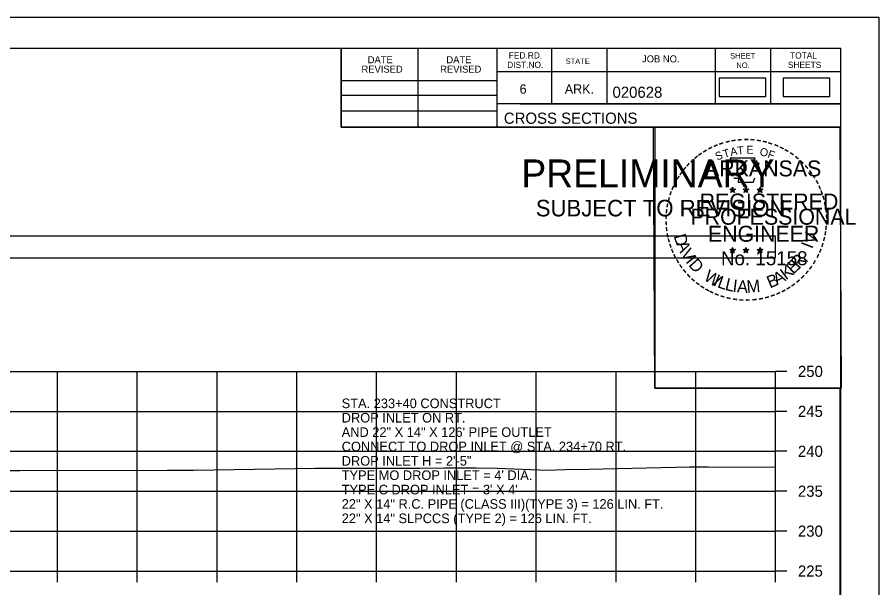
# Model space of a CAD drawing. Extents: x 1369627 to 1374022, y 380035 to 398173.
# Drawn here: x 1372153.5 to 1372261.5, y 387860.8 to 387932.3 of the extents above; entities that cross this region are included whole.
import ezdxf

# ---------------------------------------------------------------- set-up
doc = ezdxf.new("R2010")
doc.units = 0
for name, color, linetype in [('Default', 7, 'Continuous'), ('R_Axis', 7, 'Continuous'), ('R_Axis Annot', 7, 'Continuous'), ('R_Border', 7, 'Continuous'), ('R_Border PE', 7, 'Continuous'), ('R_Border Prem', 7, 'Continuous'), ('R_Exist Surface', 7, 'Continuous'), ('R_Grid', 7, 'Continuous'), ('R_No Plot', 7, 'Continuous'), ('R_Water Annot', 7, 'Continuous')]:
    doc.layers.add(name, color=color, linetype=linetype)

msp = doc.modelspace()

# ---------------------------------------------------------------- linework, layer by layer
at = {"layer": 'Default'}
for points in [[(1372241.46, 387922.35), (1372247.3, 387922.35), (1372247.3, 387924.66), (1372241.46, 387924.66)], [(1372249.48, 387922.35), (1372255.32, 387922.35), (1372255.32, 387924.66), (1372249.48, 387924.66)], [(1371948.53, 387902.15), (1372248.53, 387902.15), (1372248.53, 387904.86), (1371948.53, 387904.86)]]:
    msp.add_lwpolyline(points, close=True, dxfattribs=at)
at = {"layer": 'R_Axis'}
for p, q in [((1372248.53, 387862.93), (1372248.53, 387887.93)), ((1372249.93, 387887.93), (1372248.53, 387887.93)), ((1372249.93, 387882.93), (1372248.53, 387882.93)), ((1372249.93, 387877.93), (1372248.53, 387877.93)), ((1372249.93, 387872.93), (1372248.53, 387872.93)), ((1372249.93, 387867.93), (1372248.53, 387867.93)), ((1371948.53, 387862.93), (1372248.53, 387862.93)), ((1372158.53, 387861.53), (1372158.53, 387862.93)), ((1372168.53, 387861.53), (1372168.53, 387862.93)), ((1372178.53, 387861.53), (1372178.53, 387862.93)), ((1372188.53, 387861.53), (1372188.53, 387862.93)), ((1372198.53, 387861.53), (1372198.53, 387862.93)), ((1372208.53, 387861.53), (1372208.53, 387862.93)), ((1372218.53, 387861.53), (1372218.53, 387862.93)), ((1372228.53, 387861.53), (1372228.53, 387862.93)), ((1372238.53, 387861.53), (1372238.53, 387862.93)), ((1372248.53, 387861.53), (1372248.53, 387862.93)), ((1372249.93, 387862.93), (1372248.53, 387862.93))]:
    msp.add_line(p, q, dxfattribs=at)
at = {"layer": 'R_Border'}
for p, q in [((1371940.53, 387928.39), (1372256.71, 387928.39)), ((1372194.07, 387918.51), (1372194.07, 387928.39)), ((1372203.75, 387918.51), (1372203.75, 387928.39)), ((1372213.61, 387928.39), (1372213.61, 387918.51)), ((1372220.45, 387928.39), (1372220.45, 387921.45)), ((1372227.39, 387928.39), (1372227.39, 387921.45)), ((1372240.97, 387928.39), (1372240.97, 387921.45)), ((1372247.91, 387928.39), (1372247.91, 387921.45)), ((1372256.71, 387722.93), (1372256.71, 387928.39)), ((1372256.71, 387925.45), (1372213.61, 387925.45)), ((1372256.71, 387925.47), (1372256.71, 387925.47)), ((1372194.07, 387924.37), (1372213.61, 387924.37)), ((1372194.07, 387922.51), (1372213.61, 387922.51)), ((1372256.71, 387921.45), (1372213.61, 387921.45)), ((1372216.57, 387921.45), (1372256.71, 387921.45)), ((1372194.07, 387920.57), (1372213.61, 387920.57)), ((1372256.71, 387918.51), (1372194.07, 387918.51))]:
    msp.add_line(p, q, dxfattribs=at)
at = {"layer": 'R_Border PE'}
for p, q in [((1372242.79, 387910.76), (1372243.14, 387910.65)), ((1372242.79, 387910.76), (1372243.05, 387910.72)), ((1372242.79, 387910.76), (1372243.03, 387910.64)), ((1372242.93, 387910.35), (1372243.14, 387910.65)), ((1372243.14, 387911.02), (1372243.1, 387910.76)), ((1372243.14, 387910.65), (1372243.14, 387911.02)), ((1372243.14, 387911.02), (1372243.19, 387910.77)), ((1372243.49, 387910.76), (1372243.14, 387910.65)), ((1372243.36, 387910.35), (1372243.14, 387910.65)), ((1372243.49, 387910.76), (1372243.2, 387910.71)), ((1372243.36, 387910.35), (1372243.22, 387910.65)), ((1372243.49, 387910.76), (1372243.29, 387910.66)), ((1372244.46, 387910.76), (1372244.81, 387910.65)), ((1372244.46, 387910.76), (1372244.72, 387910.72)), ((1372244.46, 387910.76), (1372244.7, 387910.64)), ((1372244.6, 387910.35), (1372244.81, 387910.65)), ((1372244.81, 387911.02), (1372244.77, 387910.76)), ((1372244.81, 387910.65), (1372244.81, 387911.02)), ((1372244.81, 387911.02), (1372244.86, 387910.77)), ((1372245.16, 387910.76), (1372244.81, 387910.65)), ((1372245.03, 387910.35), (1372244.81, 387910.65)), ((1372245.16, 387910.76), (1372244.87, 387910.71)), ((1372245.03, 387910.35), (1372244.89, 387910.65)), ((1372245.16, 387910.76), (1372244.96, 387910.66)), ((1372246.23, 387910.75), (1372246.58, 387910.64)), ((1372246.23, 387910.75), (1372246.48, 387910.71)), ((1372246.23, 387910.75), (1372246.47, 387910.63)), ((1372246.58, 387911), (1372246.54, 387910.75)), ((1372246.58, 387910.64), (1372246.58, 387911)), ((1372246.58, 387911), (1372246.63, 387910.75)), ((1372246.92, 387910.75), (1372246.58, 387910.64)), ((1372246.92, 387910.75), (1372246.64, 387910.7)), ((1372246.92, 387910.75), (1372246.72, 387910.65)), ((1372242.93, 387910.35), (1372243.05, 387910.6)), ((1372242.93, 387910.35), (1372243.14, 387910.57)), ((1372243.36, 387910.35), (1372243.14, 387910.57)), ((1372244.6, 387910.35), (1372244.72, 387910.6)), ((1372244.6, 387910.35), (1372244.81, 387910.57)), ((1372245.03, 387910.35), (1372244.81, 387910.57)), ((1372246.36, 387910.34), (1372246.58, 387910.64)), ((1372246.36, 387910.34), (1372246.49, 387910.59)), ((1372246.36, 387910.34), (1372246.58, 387910.56)), ((1372246.79, 387910.34), (1372246.58, 387910.64)), ((1372246.79, 387910.34), (1372246.58, 387910.56)), ((1372246.79, 387910.34), (1372246.65, 387910.63)), ((1372242.79, 387903.19), (1372243.14, 387903.08)), ((1372242.79, 387903.19), (1372243.04, 387903.14)), ((1372242.79, 387903.19), (1372243.03, 387903.07)), ((1372243.14, 387903.44), (1372243.1, 387903.19)), ((1372243.14, 387903.08), (1372243.14, 387903.44)), ((1372243.14, 387903.44), (1372243.19, 387903.19)), ((1372243.49, 387903.19), (1372243.14, 387903.08)), ((1372243.49, 387903.19), (1372243.2, 387903.14)), ((1372243.49, 387903.19), (1372243.28, 387903.09)), ((1372244.46, 387903.19), (1372244.81, 387903.08)), ((1372244.46, 387903.19), (1372244.71, 387903.14)), ((1372244.46, 387903.19), (1372244.7, 387903.07)), ((1372244.81, 387903.44), (1372244.77, 387903.19)), ((1372244.81, 387903.08), (1372244.81, 387903.44)), ((1372244.81, 387903.44), (1372244.86, 387903.19)), ((1372245.16, 387903.19), (1372244.81, 387903.08)), ((1372245.16, 387903.19), (1372244.87, 387903.14)), ((1372245.16, 387903.19), (1372244.95, 387903.09)), ((1372246.23, 387903.18), (1372246.58, 387903.07)), ((1372246.23, 387903.18), (1372246.48, 387903.13)), ((1372246.23, 387903.18), (1372246.46, 387903.06)), ((1372246.58, 387903.43), (1372246.53, 387903.18)), ((1372246.58, 387903.07), (1372246.58, 387903.43)), ((1372246.58, 387903.43), (1372246.62, 387903.18)), ((1372246.92, 387903.18), (1372246.58, 387903.07)), ((1372246.92, 387903.18), (1372246.64, 387903.13)), ((1372246.92, 387903.18), (1372246.72, 387903.08)), ((1372242.92, 387902.78), (1372243.14, 387903.08)), ((1372242.92, 387902.78), (1372243.05, 387903.03)), ((1372242.92, 387902.78), (1372243.14, 387903)), ((1372243.35, 387902.78), (1372243.14, 387903.08)), ((1372243.35, 387902.78), (1372243.14, 387903)), ((1372243.35, 387902.78), (1372243.22, 387903.07)), ((1372244.59, 387902.78), (1372244.81, 387903.08)), ((1372244.59, 387902.78), (1372244.72, 387903.03)), ((1372244.59, 387902.78), (1372244.81, 387903)), ((1372245.02, 387902.78), (1372244.81, 387903.08)), ((1372245.02, 387902.78), (1372244.81, 387903)), ((1372245.02, 387902.78), (1372244.88, 387903.07)), ((1372246.36, 387902.77), (1372246.58, 387903.07)), ((1372246.36, 387902.77), (1372246.49, 387903.02)), ((1372246.36, 387902.77), (1372246.57, 387902.99)), ((1372246.79, 387902.77), (1372246.57, 387902.99)), ((1372246.79, 387902.77), (1372246.58, 387903.07)), ((1372246.79, 387902.77), (1372246.65, 387903.06))]:
    msp.add_line(p, q, dxfattribs=at)
for points in [[(1372242.84, 387914.64), (1372243.1, 387913.81)], [(1372246.35, 387913.72), (1372246.49, 387914), (1372245.8, 387913.98), (1372245.95, 387914.64), (1372242.84, 387914.64)], [(1372243.33, 387912.22), (1372243.33, 387912.13), (1372243.89, 387912.11), (1372243.84, 387911.64), (1372245.71, 387911.64), (1372245.91, 387912.17)], [(1372243.14, 387911.02), (1372243.36, 387910.35), (1372242.79, 387910.76), (1372243.49, 387910.76), (1372242.93, 387910.35), (1372243.14, 387911.02)], [(1372244.81, 387911.02), (1372245.03, 387910.35), (1372244.46, 387910.76), (1372245.16, 387910.76), (1372244.6, 387910.35), (1372244.81, 387911.02)], [(1372246.58, 387911), (1372246.79, 387910.34), (1372246.23, 387910.75), (1372246.92, 387910.75), (1372246.36, 387910.34), (1372246.58, 387911)], [(1372243.14, 387903.44), (1372243.35, 387902.78), (1372242.79, 387903.19), (1372243.49, 387903.19), (1372242.92, 387902.78), (1372243.14, 387903.44)], [(1372244.81, 387903.44), (1372245.02, 387902.78), (1372244.46, 387903.19), (1372245.16, 387903.19), (1372244.59, 387902.78), (1372244.81, 387903.44)], [(1372246.58, 387903.43), (1372246.79, 387902.77), (1372246.23, 387903.18), (1372246.92, 387903.18), (1372246.36, 387902.77), (1372246.58, 387903.43)]]:
    msp.add_lwpolyline(points, dxfattribs=at)
for centre, radius in [((1372243.14, 387910.65), 0.172), ((1372243.14, 387910.65), 0.145), ((1372243.14, 387910.65), 0.116), ((1372243.14, 387910.65), 0.0991), ((1372243.14, 387910.65), 0.0747), ((1372243.14, 387910.65), 0.0495), ((1372243.14, 387910.65), 0.0296), ((1372244.81, 387910.65), 0.172), ((1372244.81, 387910.65), 0.145), ((1372244.81, 387910.65), 0.116), ((1372244.81, 387910.65), 0.0991), ((1372244.81, 387910.65), 0.0747), ((1372244.81, 387910.65), 0.0495), ((1372244.81, 387910.65), 0.0296), ((1372246.58, 387910.64), 0.172), ((1372246.58, 387910.64), 0.145), ((1372246.58, 387910.64), 0.116), ((1372246.58, 387910.64), 0.0991), ((1372246.58, 387910.64), 0.0747), ((1372246.58, 387910.64), 0.0495), ((1372246.58, 387910.64), 0.0296), ((1372243.14, 387903.08), 0.172), ((1372243.14, 387903.08), 0.145), ((1372243.14, 387903.08), 0.116), ((1372243.14, 387903.08), 0.0991), ((1372243.14, 387903.08), 0.0747), ((1372243.14, 387903.08), 0.0495), ((1372243.14, 387903.08), 0.0296), ((1372244.81, 387903.08), 0.172), ((1372244.81, 387903.08), 0.145), ((1372244.81, 387903.08), 0.116), ((1372244.81, 387903.08), 0.0991), ((1372244.81, 387903.08), 0.0747), ((1372244.81, 387903.08), 0.0495), ((1372244.81, 387903.08), 0.0296), ((1372246.57, 387903.07), 0.172), ((1372246.57, 387903.07), 0.145), ((1372246.57, 387903.07), 0.116), ((1372246.57, 387903.07), 0.0991), ((1372246.57, 387903.07), 0.0747), ((1372246.57, 387903.07), 0.0495), ((1372246.57, 387903.07), 0.0296)]:
    msp.add_circle(centre, radius, dxfattribs=at)
at = {"layer": 'R_Exist Surface'}
msp.add_lwpolyline([(1372150.57, 387875.51), (1372153.86, 387875.51), (1372172.27, 387875.55), (1372175.57, 387875.55), (1372190.88, 387875.83), (1372193.67, 387875.82), (1372203.92, 387875.81), (1372207, 387875.85), (1372210.99, 387875.87), (1372213.62, 387875.82), (1372219.96, 387875.58), (1372222.1, 387875.66), (1372225.13, 387875.69), (1372237.78, 387875.97), (1372240.13, 387876), (1372248.53, 387875.93)], dxfattribs=at)
at = {"layer": 'R_Grid'}
for p, q in [((1371948.53, 387887.93), (1372248.53, 387887.93)), ((1372158.53, 387862.93), (1372158.53, 387887.93)), ((1372168.53, 387862.93), (1372168.53, 387887.93)), ((1372178.53, 387862.93), (1372178.53, 387887.93)), ((1372188.53, 387862.93), (1372188.53, 387887.93)), ((1372198.53, 387862.93), (1372198.53, 387887.93)), ((1372208.53, 387862.93), (1372208.53, 387887.93)), ((1372218.53, 387862.93), (1372218.53, 387887.93)), ((1372228.53, 387862.93), (1372228.53, 387887.93)), ((1372238.53, 387862.93), (1372238.53, 387887.93)), ((1372248.53, 387862.93), (1372248.53, 387887.93)), ((1371948.53, 387882.93), (1372248.53, 387882.93)), ((1371948.53, 387877.93), (1372248.53, 387877.93)), ((1371948.53, 387872.93), (1372248.53, 387872.93)), ((1371948.53, 387867.93), (1372248.53, 387867.93)), ((1371948.53, 387862.93), (1372248.53, 387862.93))]:
    msp.add_line(p, q, dxfattribs=at)
at = {"layer": 'R_No Plot'}
for p, q in [((1371928.13, 387932.28), (1372261.46, 387932.28)), ((1372232.74, 387896.05), (1372232.74, 387896.05))]:
    msp.add_line(p, q, dxfattribs=at)
for points in [[(1371928.12, 387932.28), (1372261.46, 387932.28), (1372261.46, 387718.94), (1371928.12, 387718.94)], [(1372174.45, 387928.39), (1372194.07, 387928.39), (1372194.07, 387918.51), (1372210.18, 387918.51), (1372233.38, 387918.51), (1372233.38, 387885.84), (1372256.59, 387885.84), (1372256.71, 387722.93), (1371940.53, 387722.93), (1371940.53, 387928.39)], [(1372233.24, 387918.51), (1372256.59, 387918.51), (1372256.73, 387885.84), (1372233.38, 387885.84)]]:
    msp.add_lwpolyline(points, close=True, dxfattribs=at)

# ---------------------------------------------------------------- texts
at = {"layer": 'R_Axis Annot'}
for s, p in [('250', (1372251.33, 387887.23)), ('245', (1372251.33, 387882.23)), ('240', (1372251.33, 387877.23)), ('235', (1372251.33, 387872.23)), ('230', (1372251.33, 387867.23)), ('225', (1372251.33, 387862.23))]:
    msp.add_text(s, height=1.4, dxfattribs=at).set_placement(p)
at = {"layer": 'R_Border'}
for s, height, p in [('DATE', 0.879, (1372197.41, 387926.52)), ('DATE', 0.879, (1372207.27, 387926.52)), ('FED.RD.', 0.782, (1372215.09, 387927.11)), ('STATE', 0.684, (1372222.21, 387926.43)), ('JOB NO.', 0.879, (1372231.79, 387926.63)), ('SHEET', 0.684, (1372242.83, 387927.11)), ('TOTAL', 0.782, (1372250.35, 387927.11)), ('REVISED', 0.879, (1372196.63, 387925.34)), ('REVISED', 0.879, (1372206.49, 387925.34)), ('DIST.NO.', 0.782, (1372214.89, 387925.93)), ('NO.', 0.684, (1372243.61, 387925.93)), ('SHEETS', 0.782, (1372250.07, 387925.93)), ('6', 1.17, (1372216.45, 387922.71)), ('ARK.', 1.172, (1372222.11, 387922.71)), ('020628', 1.4, (1372228.09, 387922.19)), ('CROSS SECTIONS', 1.4, (1372214.47, 387918.94))]:
    msp.add_text(s, height=height, rotation=360, dxfattribs=at).set_placement(p)
at = {"layer": 'R_Border PE'}
for s, height, rotation, p in [('-', 1.6, 28.7918, (1372240.32, 387915.18)), ('-', 1.6, 24.3072, (1372240.95, 387915.5)), ('-', 1.6, 19.1761, (1372241.58, 387915.77)), ('-', 1.6, 13.6301, (1372242.33, 387916.01)), ('-', 1.6, 10.2193, (1372243.01, 387916.17)), ('T', 1, 6.0228, (1372243.78, 387915.07)), ('-', 1.6, 5.8968, (1372243.74, 387916.28)), ('-', 1.6, 0.1862, (1372244.51, 387916.35)), ('E', 1, 0.8323, (1372244.88, 387915.18)), ('-', 1.6, 357.743, (1372245.24, 387916.34)), ('-', 1.6, 352.1617, (1372245.98, 387916.28)), ('-', 1.6, 347.2049, (1372246.7, 387916.17)), ('-', 1.6, 342.3362, (1372247.33, 387916.01)), ('-', 1.6, 337.8551, (1372248.07, 387915.79)), ('-', 1.6, 334.1211, (1372248.7, 387915.52)), ('-', 1.6, 38.9507, (1372238.67, 387914.04)), ('-', 1.6, 36.2317, (1372239.14, 387914.42)), ('-', 1.6, 34.0636, (1372239.72, 387914.81)), ('S', 1, 21.594, (1372241.19, 387914.32)), ('T', 1, 16.4036, (1372242.1, 387914.65)), ('A', 1, 11.2132, (1372242.93, 387914.9)), ('O', 1, 350.4515, (1372246.49, 387914.97)), ('F', 1, 340.0707, (1372247.44, 387914.74)), ('-', 1.6, 329.6409, (1372249.28, 387915.24)), ('-', 1.6, 325.8627, (1372249.92, 387914.88)), ('-', 1.6, 48.423, (1372237.78, 387913.14)), ('-', 1.6, 42.9622, (1372238.23, 387913.62)), ('ARKANSAS', 2, 360, (1372239.69, 387912.35)), ('-', 1.6, 320.5297, (1372250.53, 387914.45)), ('-', 1.6, 315.5786, (1372251.13, 387913.96)), ('-', 1.6, 54.2325, (1372236.97, 387912.09)), ('-', 1.6, 50.6142, (1372237.38, 387912.66)), ('-', 1.6, 309.8797, (1372251.7, 387913.41)), ('-', 1.6, 306.6522, (1372252.22, 387912.81)), ('-', 1.6, 62.8713, (1372236.33, 387910.95)), ('-', 1.6, 58.0706, (1372236.64, 387911.56)), ('-', 1.4, 303.6753, (1372252.71, 387912.24)), ('-', 1.6, 299.6684, (1372253.03, 387911.64)), ('-', 1.6, 67.7743, (1372236.07, 387910.34)), ('-', 1.6, 294.6628, (1372253.35, 387911.02)), ('-', 1.6, 75.461, (1372235.66, 387908.99)), ('-', 1.6, 72.3945, (1372235.85, 387909.71)), ('REGISTERED', 2, 360, (1372239.01, 387908.2)), ('-', 1.6, 290.5728, (1372253.61, 387910.45)), ('-', 1.6, 285.1233, (1372253.84, 387909.87)), ('-', 1.6, 81.2013, (1372235.52, 387908.28)), ('-', 1.6, 280.5493, (1372254.04, 387909.12)), ('-', 1.6, 89.0622, (1372235.42, 387906.89)), ('-', 1.6, 85.1863, (1372235.45, 387907.59)), ('PROFESSIONAL', 2, 360, (1372237.86, 387906.3)), ('-', 1.6, 276.5962, (1372254.21, 387908.36)), ('-', 1.6, 274.3301, (1372254.27, 387907.63)), ('-', 1.6, 94.1959, (1372235.46, 387906.16)), ('-', 1.6, 269.9407, (1372254.3, 387907)), ('-', 1.6, 98.9479, (1372235.53, 387905.5)), ('-', 1.6, 101.7149, (1372235.66, 387904.76)), ('ENGINEER', 2, 360, (1372240.05, 387904.17)), ('V', 1.54, 72.6573, (1372253.35, 387903.74)), ('-', 1.6, 260.9953, (1372254.21, 387905.68)), ('-', 1.6, 263.5172, (1372254.28, 387906.34)), ('-', 1.6, 105.4578, (1372235.83, 387904.17)), ('D', 1.54, 286.2848, (1372235.75, 387904.9)), ('-', 1.6, 255.7626, (1372254.1, 387905)), ('-', 1.6, 109.0874, (1372236.04, 387903.54)), ('-', 1.6, 114.0643, (1372236.3, 387902.94)), ('A', 1.54, 292.7835, (1372236.05, 387903.9)), ('V', 1.54, 300.7936, (1372236.56, 387902.72)), ('I', 1.54, 69.0301, (1372253.12, 387903.2)), ('-', 1.6, 247.8887, (1372253.7, 387903.61)), ('-', 1.6, 252.8681, (1372253.92, 387904.28)), ('-', 1.6, 115.7289, (1372236.6, 387902.32)), ('I', 1.54, 308.3502, (1372237.19, 387901.68)), ('D', 1.54, 311.9774, (1372237.54, 387901.22)), ('No. 15158', 1.757, 360, (1372241.69, 387901.22)), ('R', 1.54, 50.3651, (1372251.47, 387900.71)), (',', 1.54, 57.4684, (1372252.2, 387901.6)), ('-', 1.6, 244.6197, (1372253.43, 387902.98)), ('-', 1.6, 120.4471, (1372236.96, 387901.74)), ('-', 1.6, 125.8934, (1372237.36, 387901.18)), ('K', 1.54, 36.9143, (1372249.83, 387899.32)), ('E', 1.54, 44.0175, (1372250.74, 387900.01)), ('-', 1.6, 233.8452, (1372252.64, 387901.58)), ('-', 1.6, 239.0712, (1372253.04, 387902.23)), ('-', 1.6, 130.7181, (1372237.82, 387900.63)), ('-', 1.6, 134.2238, (1372238.34, 387900.08)), ('W', 1.54, 328.0731, (1372239.42, 387899.45)), ('I', 1.54, 336.6877, (1372240.61, 387898.74)), ('L', 1.54, 340.3149, (1372241.14, 387898.5)), ('B', 1.54, 22.8589, (1372247.82, 387898.31)), ('A', 1.54, 28.9042, (1372248.71, 387898.68)), ('-', 1.6, 225.7653, (1372251.73, 387900.45)), ('-', 1.6, 231.2538, (1372252.21, 387901.01)), ('-', 1.6, 138.9338, (1372238.86, 387899.62)), ('-', 1.6, 144.6463, (1372239.42, 387899.21)), ('L', 1.54, 346.6625, (1372242.1, 387898.15)), ('I', 1.54, 353.0101, (1372243.09, 387897.92)), ('A', 1.54, 356.6373, (1372243.66, 387897.83)), ('M', 1.54, 4.6473, (1372244.95, 387897.77)), ('-', 1.6, 215.7363, (1372250.66, 387899.47)), ('-', 1.6, 221.0851, (1372251.21, 387899.94)), ('-', 1.6, 148.0898, (1372239.98, 387898.84)), ('-', 1.6, 151.5704, (1372240.56, 387898.51)), ('-', 1.6, 154.6002, (1372241.08, 387898.27)), ('-', 1.6, 158.5612, (1372241.71, 387898.01)), ('AAMU', 0.00002, 360, (1372244.74, 387897.77)), ('-', 1.6, 204.2516, (1372248.94, 387898.41)), ('-', 1.6, 207.3568, (1372249.57, 387898.73)), ('-', 1.6, 212.2491, (1372250.12, 387899.08)), ('-', 1.6, 162.7983, (1372242.39, 387897.8)), ('-', 1.6, 167.5555, (1372243.11, 387897.64)), ('-', 1.6, 173.1155, (1372243.88, 387897.53)), ('-', 1.6, 176.5183, (1372244.63, 387897.47)), ('-', 1.6, 181.5918, (1372245.37, 387897.49)), ('-', 1.6, 185.8167, (1372246.18, 387897.57)), ('-', 1.6, 191.2858, (1372246.92, 387897.7)), ('-', 1.6, 195.4743, (1372247.65, 387897.9)), ('-', 1.6, 199.4643, (1372248.31, 387898.14))]:
    msp.add_text(s, height=height, rotation=rotation, dxfattribs=at).set_placement(p)
at = {"layer": 'R_Border Prem'}
for s, height, p in [('PRELIMINARY', 3.5, (1372216.66, 387910.97)), ('DWB', 0.01, (1372217.41, 387912.82)), ('SUBJECT TO REVISION', 2.0751, (1372218.47, 387907.34))]:
    msp.add_text(s, height=height, rotation=360, dxfattribs=at).set_placement(p)
at = {"layer": 'R_Water Annot'}
for s, p in [('STA. 233+40 CONSTRUCT', (1372194.15, 387883.33)), ('DROP INLET ON RT.', (1372194.15, 387881.53)), ('AND 22" X 14" X 126\' PIPE OUTLET', (1372194.15, 387879.73)), ('CONNECT TO DROP INLET @ STA. 234+70 RT.', (1372194.15, 387877.93)), ('DROP INLET H = 2\'-5"', (1372194.15, 387876.13)), ("TYPE MO DROP INLET = 4' DIA.", (1372194.15, 387874.33)), ("TYPE C DROP INLET = 3' X 4'", (1372194.15, 387872.53)), ('22" X 14" R.C. PIPE (CLASS III)(TYPE 3) = 126 LIN. FT.', (1372194.15, 387870.73)), ('22" X 14" SLPCCS (TYPE 2) = 126 LIN. FT.', (1372194.15, 387868.93))]:
    msp.add_text(s, height=1.2, dxfattribs=at).set_placement(p)

doc.saveas('drawing.dxf')
